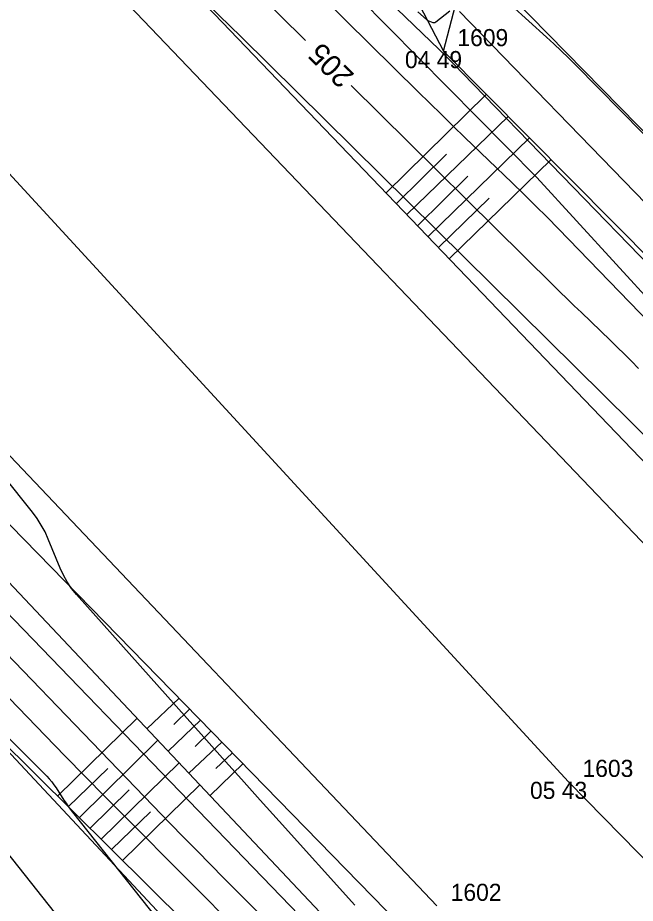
# Model space of a CAD drawing. Extents: x -711234 to -710007, y -1026313 to -1025448.
# Drawn here: x -710342.31 to -710332.18, y -1025717.86 to -1025703.35 of the extents above; entities that cross this region are included whole.
import ezdxf

# ---------------------------------------------------------------- set-up
doc = ezdxf.new("R2010")
doc.units = 0
for name, color, linetype in [('Ex_Contour Labels', 7, 'Continuous'), ('Ex_Major Contours', 7, 'Continuous'), ('Ex_Minor Contours', 7, 'Continuous'), ('Z_body', 7, 'Continuous'), ('Z_body_cisla', 7, 'Continuous'), ('Z_body_vysky_redukovane', 7, 'Continuous'), ('Z_hrany_paty', 7, 'Continuous'), ('Z_katastr_hranice', 7, 'Continuous'), ('Z_komunikace', 7, 'Continuous'), ('Z_komunikace_osa', 7, 'Continuous'), ('Z_pole_rozhranni', 7, 'Continuous'), ('Z_technicke_srafy', 7, 'Continuous')]:
    doc.layers.add(name, color=color, linetype=linetype)

# ---------------------------------------------------------------- blocks, each defined once
blk = doc.blocks.new('POINT_DISPLAY')
blk.add_line((0, 0), (0, 0))

msp = doc.modelspace()

# ---------------------------------------------------------------- linework, layer by layer
at = {"layer": 'Ex_Major Contours'}
for points in [[(-710345.446, -1025695.826), (-710345.364, -1025695.889), (-710345.286, -1025695.959), (-710345.212, -1025696.034), (-710344.065, -1025697.289), (-710343.849, -1025697.522), (-710343.63, -1025697.753), (-710343.408, -1025697.981), (-710343.182, -1025698.206), (-710337.591, -1025703.725)], [(-710334.218, -1025703.147), (-710333.639, -1025703.671), (-710333.518, -1025703.782), (-710333.398, -1025703.895), (-710333.281, -1025704.009), (-710333.164, -1025704.125), (-710330.944, -1025706.375)], [(-710336.844, -1025704.463), (-710333.536, -1025707.728), (-710333.419, -1025707.843), (-710333.302, -1025707.957), (-710333.185, -1025708.071), (-710333.067, -1025708.184), (-710332.596, -1025708.637), (-710332.479, -1025708.751), (-710332.363, -1025708.866), (-710332.247, -1025708.982), (-710332.133, -1025709.098)], [(-710342.892, -1025714.716), (-710341.83, -1025715.78), (-710341.789, -1025715.824), (-710341.75, -1025715.87), (-710341.713, -1025715.918), (-710341.679, -1025715.968), (-710341.549, -1025716.171), (-710341.515, -1025716.222), (-710341.481, -1025716.272), (-710341.445, -1025716.32), (-710341.408, -1025716.368), (-710338.876, -1025719.562)]]:
    msp.add_lwpolyline(points, dxfattribs=at)
at = {"layer": 'Ex_Minor Contours'}
for points in [[(-710349.875, -1025693.472), (-710347.232, -1025695.939), (-710346.74, -1025696.394), (-710346.245, -1025696.846), (-710345.745, -1025697.293), (-710345.242, -1025697.736), (-710341.638, -1025700.886), (-710340.874, -1025701.564), (-710340.121, -1025702.253), (-710339.378, -1025702.953), (-710338.646, -1025703.665), (-710331.327, -1025710.89)], [(-710344.319, -1025695.686), (-710341.485, -1025698.787), (-710340.951, -1025699.364), (-710340.409, -1025699.934), (-710339.86, -1025700.497), (-710339.304, -1025701.054), (-710335.744, -1025704.567), (-710335.553, -1025704.755), (-710335.362, -1025704.942), (-710335.169, -1025705.129), (-710334.976, -1025705.315), (-710334.203, -1025706.059), (-710334.01, -1025706.246), (-710333.819, -1025706.434), (-710333.63, -1025706.624), (-710333.443, -1025706.815), (-710330.108, -1025710.25)], [(-710330.114, -1025709.308), (-710335.015, -1025704.262), (-710335.144, -1025704.13), (-710335.274, -1025704), (-710335.405, -1025703.87), (-710335.538, -1025703.742), (-710336.093, -1025703.207)], [(-710335.746, -1025703.259), (-710335.608, -1025703.384), (-710335.597, -1025703.393), (-710335.585, -1025703.401), (-710335.572, -1025703.408), (-710335.558, -1025703.413), (-710335.502, -1025703.432), (-710335.488, -1025703.435), (-710335.475, -1025703.435), (-710335.463, -1025703.431), (-710335.451, -1025703.423), (-710335.223, -1025703.242)], [(-710335.065, -1025703.252), (-710332.011, -1025706.4)], [(-710336.781, -1025717.888), (-710338.022, -1025716.516), (-710338.332, -1025716.173), (-710338.641, -1025715.829), (-710338.95, -1025715.485), (-710339.258, -1025715.14), (-710341.342, -1025712.8), (-710341.423, -1025712.701), (-710341.495, -1025712.596), (-710341.558, -1025712.486), (-710341.611, -1025712.37), (-710341.806, -1025711.894), (-710341.859, -1025711.777), (-710341.92, -1025711.665), (-710341.988, -1025711.558), (-710342.065, -1025711.455), (-710344.381, -1025708.562)], [(-710344.173, -1025711.348), (-710337.693, -1025718.057)], [(-710337.786, -1025718.591), (-710338.926, -1025717.448), (-710339.148, -1025717.225), (-710339.368, -1025717.001), (-710339.588, -1025716.776), (-710339.807, -1025716.551), (-710343.926, -1025712.285)], [(-710338.604, -1025718.393), (-710340.541, -1025716.45), (-710340.872, -1025716.118), (-710341.201, -1025715.784), (-710341.528, -1025715.449), (-710341.854, -1025715.112), (-710343.761, -1025713.138)], [(-710341.602, -1025718.136), (-710343.778, -1025715.391)]]:
    msp.add_lwpolyline(points, dxfattribs=at)
at = {"layer": 'Z_hrany_paty'}
for p, q in [((-710345.82, -1025696.27), (-710330.09, -1025712.66)), ((-710351.6, -1025702.29), (-710335.91, -1025718.34)), ((-710335.33, -1025703.9), (-710334.91, -1025702.3)), ((-710335.8, -1025702.99), (-710335.33, -1025703.9)), ((-710335.33, -1025703.9), (-710328.3, -1025710.99)), ((-710344.38, -1025710.56), (-710336.51, -1025718.9)), ((-710343.55, -1025714.23), (-710337.35, -1025720.36))]:
    msp.add_line(p, q, dxfattribs=at)
at = {"layer": 'Z_katastr_hranice'}
for points in [[(-710600.21, -1025504.82), (-710580.45, -1025521.54), (-710492.86, -1025583.88), (-710429.93, -1025627.5), (-710391.58, -1025654.85), (-710379.57, -1025662.83), (-710367.07, -1025673.36), (-710347.9, -1025691.71), (-710333.8, -1025705.97), (-710271.15, -1025774.38), (-710237.36, -1025811.14)], [(-710337.4, -1025720.79), (-710343.27, -1025714.51), (-710356.57, -1025700.44), (-710357.2, -1025699.83)]]:
    msp.add_lwpolyline(points, dxfattribs=at)
at = {"layer": 'Z_komunikace'}
for p, q in [((-710346.36, -1025697), (-710330.65, -1025713.43)), ((-710350.93, -1025701.6), (-710335.44, -1025717.9))]:
    msp.add_line(p, q, dxfattribs=at)
at = {"layer": 'Z_komunikace_osa'}
for p, q in [((-710348.56, -1025699.27), (-710333.28, -1025715.87)), ((-710333.28, -1025715.87), (-710322.26, -1025727.13))]:
    msp.add_line(p, q, dxfattribs=at)
at = {"layer": 'Z_pole_rozhranni'}
msp.add_line((-710334.91, -1025702.3), (-710314.95, -1025722.66), dxfattribs=at)
at = {"layer": 'Z_technicke_srafy'}
for p, q in [((-710336.27, -1025706.22), (-710334.63, -1025704.61)), ((-710335.93, -1025706.58), (-710334.27, -1025704.97)), ((-710335.58, -1025706.94), (-710333.92, -1025705.32)), ((-710336.1, -1025706.4), (-710335.28, -1025705.59)), ((-710335.23, -1025707.3), (-710333.57, -1025705.68)), ((-710335.75, -1025706.76), (-710334.93, -1025705.95)), ((-710335.41, -1025707.12), (-710334.58, -1025706.31)), ((-710339.66, -1025714.5), (-710340.19, -1025715)), ((-710339.49, -1025714.68), (-710339.75, -1025714.93)), ((-710341.65, -1025716.1), (-710340.35, -1025714.83)), ((-710339.31, -1025714.86), (-710339.84, -1025715.37)), ((-710339.14, -1025715.04), (-710339.4, -1025715.29)), ((-710341.3, -1025716.46), (-710340.01, -1025715.19)), ((-710338.96, -1025715.22), (-710339.5, -1025715.73)), ((-710338.79, -1025715.4), (-710339.06, -1025715.65)), ((-710340.94, -1025716.81), (-710339.66, -1025715.56)), ((-710338.61, -1025715.57), (-710339.16, -1025716.1)), ((-710341.48, -1025716.28), (-710340.83, -1025715.65)), ((-710341.12, -1025716.63), (-710340.48, -1025716)), ((-710340.59, -1025717.16), (-710339.32, -1025715.92)), ((-710340.77, -1025716.98), (-710340.13, -1025716.36))]:
    msp.add_line(p, q, dxfattribs=at)

# ---------------------------------------------------------------- block references
at = {"layer": 'Z_body'}
for p in [(-710335.33, -1025703.9), (-710333.28, -1025715.87)]:
    msp.add_blockref('POINT_DISPLAY', p, dxfattribs=at)

# ---------------------------------------------------------------- texts
at = {"layer": 'Ex_Contour Labels'}
msp.add_text('205', height=0.35, rotation=135.3729, dxfattribs=at).set_placement((-710336.773, -1025704.287))
at = {"layer": 'Z_body_cisla'}
for s, p in [('1609', (-710335.1, -1025703.82)), ('1603', (-710333.05, -1025715.79)), ('1602', (-710335.21, -1025717.82))]:
    msp.add_text(s, height=0.28, dxfattribs=at).set_placement(p)
at = {"layer": 'Z_body_vysky_redukovane'}
for s, p in [('04 49', (-710335.96, -1025704.18)), ('05 43', (-710333.91, -1025716.15))]:
    msp.add_text(s, height=0.28, dxfattribs=at).set_placement(p)

doc.saveas('drawing.dxf')
